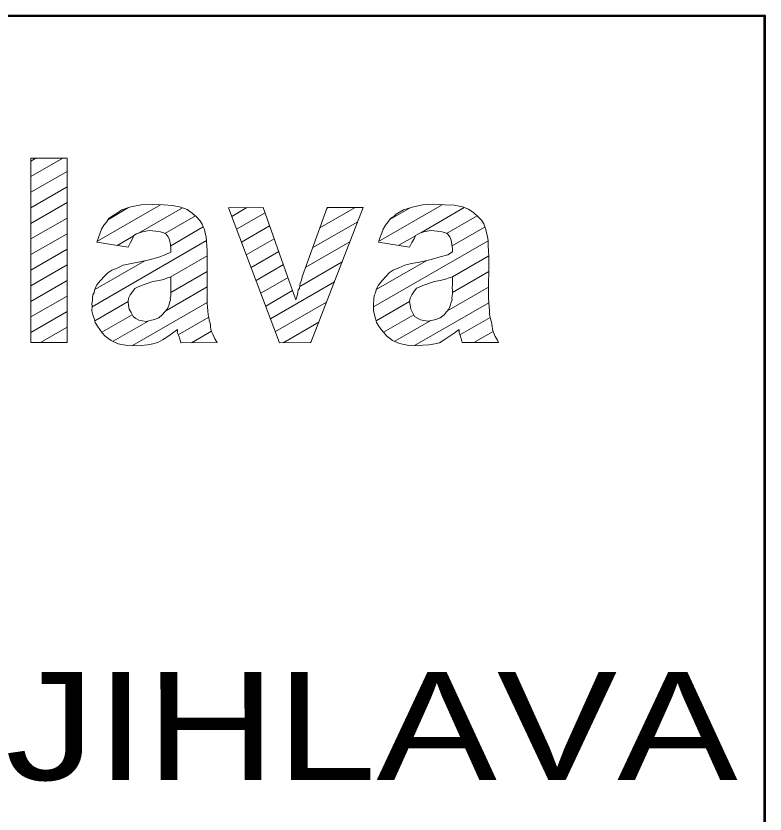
# Model space of a CAD drawing. Extents: x -670514 to -669423, y -1130798 to -1130123.
# Drawn here: x -670166.15 to -670160.6, y -1130779.48 to -1130773.57 of the extents above; entities that cross this region are included whole.
import ezdxf
from ezdxf.enums import TextEntityAlignment as Align

# ---------------------------------------------------------------- set-up
doc = ezdxf.new("R2010")
doc.units = 0
doc.header["$LTSCALE"] = 0.24
doc.layers.add('61', color=7, linetype='Continuous', lineweight=13)

msp = doc.modelspace()

# ---------------------------------------------------------------- linework, layer by layer
at = {"layer": '61'}
for p, q in [((-670166.042, -1130774.644), (-670166.006, -1130774.623)), ((-670166.042, -1130774.759), (-670165.806, -1130774.623)), ((-670166.042, -1130774.875), (-670165.774, -1130774.72)), ((-670166.043, -1130774.99), (-670165.774, -1130774.835)), ((-670166.043, -1130775.106), (-670165.774, -1130774.951)), ((-670165.553, -1130775.24), (-670165.082, -1130774.968)), ((-670165.469, -1130775.076), (-670165.319, -1130774.989)), ((-670165.246, -1130775.178), (-670164.92, -1130774.99)), ((-670164.555, -1130775.054), (-670164.442, -1130774.989)), ((-670163.901, -1130775.139), (-670163.64, -1130774.988)), ((-670163.848, -1130774.993), (-670163.841, -1130774.989)), ((-670163.467, -1130775.24), (-670162.995, -1130774.968)), ((-670163.384, -1130775.077), (-670163.234, -1130774.99)), ((-670163.155, -1130775.176), (-670162.832, -1130774.989)), ((-670166.043, -1130775.221), (-670165.774, -1130775.066)), ((-670165.05, -1130775.18), (-670164.824, -1130775.05)), ((-670164.519, -1130775.149), (-670164.308, -1130775.028)), ((-670162.963, -1130775.18), (-670162.736, -1130775.05)), ((-670165.007, -1130775.271), (-670164.766, -1130775.132)), ((-670164.483, -1130775.244), (-670164.274, -1130775.124)), ((-670163.954, -1130775.285), (-670163.621, -1130775.093)), ((-670162.922, -1130775.272), (-670162.678, -1130775.132)), ((-670166.043, -1130775.337), (-670165.774, -1130775.182)), ((-670165.403, -1130775.269), (-670165.28, -1130775.197)), ((-670163.316, -1130775.268), (-670163.194, -1130775.198)), ((-670165.59, -1130775.723), (-670164.741, -1130775.233)), ((-670164.447, -1130775.339), (-670164.24, -1130775.219)), ((-670164.007, -1130775.431), (-670163.679, -1130775.241)), ((-670163.505, -1130775.724), (-670162.656, -1130775.234)), ((-670166.043, -1130775.453), (-670165.774, -1130775.297)), ((-670164.411, -1130775.433), (-670164.206, -1130775.315)), ((-670165.01, -1130775.504), (-670164.736, -1130775.346)), ((-670162.92, -1130775.502), (-670162.65, -1130775.346)), ((-670166.043, -1130775.568), (-670165.774, -1130775.413)), ((-670165.57, -1130775.596), (-670165.199, -1130775.382)), ((-670164.375, -1130775.528), (-670164.172, -1130775.411)), ((-670164.051, -1130775.572), (-670163.737, -1130775.39)), ((-670163.484, -1130775.596), (-670163.11, -1130775.381)), ((-670165.006, -1130775.617), (-670164.736, -1130775.461)), ((-670162.92, -1130775.617), (-670162.651, -1130775.462)), ((-670166.044, -1130775.684), (-670165.774, -1130775.528)), ((-670164.339, -1130775.623), (-670164.138, -1130775.507)), ((-670164.267, -1130775.812), (-670163.794, -1130775.539)), ((-670165.044, -1130775.754), (-670164.736, -1130775.576)), ((-670164.303, -1130775.718), (-670164.104, -1130775.603)), ((-670162.961, -1130775.756), (-670162.652, -1130775.578)), ((-670166.044, -1130775.799), (-670165.774, -1130775.644)), ((-670165.57, -1130775.827), (-670165.322, -1130775.684)), ((-670165.289, -1130776.011), (-670164.737, -1130775.692)), ((-670164.231, -1130775.907), (-670163.852, -1130775.688)), ((-670163.485, -1130775.828), (-670163.237, -1130775.685)), ((-670163.201, -1130776.011), (-670162.651, -1130775.693)), ((-670166.044, -1130775.915), (-670165.774, -1130775.759)), ((-670165.517, -1130775.912), (-670165.292, -1130775.782)), ((-670163.43, -1130775.912), (-670163.207, -1130775.783)), ((-670165.433, -1130775.979), (-670165.174, -1130775.829)), ((-670164.951, -1130775.931), (-670164.725, -1130775.801)), ((-670164.175, -1130775.99), (-670163.91, -1130775.837)), ((-670163.347, -1130775.979), (-670163.081, -1130775.826)), ((-670162.864, -1130775.932), (-670162.64, -1130775.802)), ((-670165.972, -1130775.989), (-670165.774, -1130775.874)), ((-670164.852, -1130775.99), (-670164.705, -1130775.905)), ((-670162.761, -1130775.988), (-670162.619, -1130775.906)), ((-670163.972, -1130775.988), (-670163.968, -1130775.986))]:
    msp.add_line(p, q, dxfattribs=at)
at = {"layer": '61', "lineweight": 53}
msp.add_lwpolyline([(-670220.601, -1130793.585), (-670160.604, -1130793.566), (-670160.605, -1130773.569), (-670220.604, -1130773.581)], close=True, dxfattribs=at)
at = {"layer": '61'}
for points in [[(-670166.044, -1130775.989), (-670166.042, -1130774.623), (-670165.774, -1130774.623), (-670165.774, -1130775.989)], [(-670164.2, -1130775.99), (-670164.579, -1130774.99), (-670164.322, -1130774.989), (-670164.141, -1130775.5), (-670164.079, -1130775.672), (-670164.069, -1130775.643), (-670164.066, -1130775.618), (-670164.063, -1130775.598), (-670164.052, -1130775.587), (-670164.05, -1130775.565), (-670164.047, -1130775.55), (-670164.038, -1130775.525), (-670164.032, -1130775.501), (-670163.847, -1130774.989), (-670163.58, -1130774.988), (-670163.969, -1130775.988)], [(-670165.188, -1130775.553), (-670165.224, -1130775.566), (-670165.253, -1130775.577), (-670165.273, -1130775.587), (-670165.29, -1130775.612), (-670165.307, -1130775.635), (-670165.32, -1130775.659), (-670165.322, -1130775.684), (-670165.319, -1130775.714), (-670165.315, -1130775.741), (-670165.301, -1130775.765), (-670165.286, -1130775.795), (-670165.266, -1130775.81), (-670165.242, -1130775.822), (-670165.217, -1130775.827), (-670165.188, -1130775.832), (-670165.159, -1130775.826), (-670165.126, -1130775.818), (-670165.095, -1130775.806), (-670165.069, -1130775.783), (-670165.05, -1130775.761), (-670165.033, -1130775.741), (-670165.022, -1130775.715), (-670165.017, -1130775.696), (-670165.013, -1130775.685), (-670165.009, -1130775.671), (-670165.01, -1130775.659), (-670165.005, -1130775.644), (-670165.006, -1130775.622), (-670165.005, -1130775.608), (-670165.006, -1130775.583), (-670165.005, -1130775.563), (-670165.005, -1130775.502), (-670165.03, -1130775.51), (-670165.058, -1130775.521), (-670165.094, -1130775.529), (-670165.14, -1130775.537)], [(-670163.233, -1130775.712), (-670163.229, -1130775.741), (-670163.216, -1130775.765), (-670163.201, -1130775.795), (-670163.179, -1130775.808), (-670163.156, -1130775.82), (-670163.131, -1130775.825), (-670163.103, -1130775.829), (-670163.074, -1130775.825), (-670163.042, -1130775.817), (-670163.01, -1130775.806), (-670162.982, -1130775.782), (-670162.965, -1130775.761), (-670162.947, -1130775.741), (-670162.936, -1130775.717), (-670162.932, -1130775.696), (-670162.927, -1130775.683), (-670162.923, -1130775.671), (-670162.924, -1130775.658), (-670162.921, -1130775.642), (-670162.92, -1130775.622), (-670162.919, -1130775.606), (-670162.921, -1130775.581), (-670162.92, -1130775.561), (-670162.92, -1130775.501), (-670162.944, -1130775.508), (-670162.972, -1130775.519), (-670163.01, -1130775.529), (-670163.054, -1130775.537), (-670163.103, -1130775.554), (-670163.139, -1130775.565), (-670163.167, -1130775.577), (-670163.187, -1130775.586), (-670163.205, -1130775.612), (-670163.221, -1130775.634), (-670163.233, -1130775.66), (-670163.237, -1130775.684)]]:
    msp.add_lwpolyline(points, close=True, dxfattribs=at)
for points in [[(-670165.323, -1130775.281), (-670165.555, -1130775.245), (-670165.542, -1130775.209), (-670165.53, -1130775.175), (-670165.519, -1130775.148), (-670165.502, -1130775.119), (-670165.482, -1130775.096), (-670165.465, -1130775.07), (-670165.441, -1130775.053), (-670165.42, -1130775.039), (-670165.369, -1130775.004), (-670165.302, -1130774.984), (-670165.225, -1130774.969), (-670165.14, -1130774.965), (-670165.061, -1130774.969), (-670164.993, -1130774.973), (-670164.933, -1130774.985), (-670164.885, -1130775.002), (-670164.847, -1130775.029), (-670164.816, -1130775.058), (-670164.791, -1130775.083), (-670164.774, -1130775.112), (-670164.766, -1130775.131), (-670164.756, -1130775.151), (-670164.752, -1130775.177), (-670164.745, -1130775.205), (-670164.741, -1130775.237), (-670164.74, -1130775.273), (-670164.738, -1130775.31), (-670164.736, -1130775.354), (-670164.736, -1130775.66), (-670164.737, -1130775.697), (-670164.734, -1130775.725), (-670164.733, -1130775.753), (-670164.729, -1130775.782), (-670164.725, -1130775.803), (-670164.721, -1130775.822), (-670164.718, -1130775.838), (-670164.712, -1130775.855), (-670164.713, -1130775.871), (-670164.709, -1130775.891), (-670164.704, -1130775.907), (-670164.696, -1130775.927), (-670164.688, -1130775.944), (-670164.68, -1130775.96), (-670164.673, -1130775.972), (-670164.663, -1130775.989), (-670164.933, -1130775.99), (-670164.935, -1130775.977), (-670164.94, -1130775.962), (-670164.947, -1130775.939), (-670164.958, -1130775.915), (-670164.957, -1130775.907), (-670164.957, -1130775.9), (-670164.956, -1130775.896), (-670164.957, -1130775.892), (-670164.994, -1130775.92), (-670165.029, -1130775.944), (-670165.067, -1130775.969), (-670165.103, -1130775.989), (-670165.139, -1130775.998), (-670165.18, -1130776.004), (-670165.225, -1130776.009), (-670165.262, -1130776.013), (-670165.33, -1130776.009), (-670165.396, -1130775.997), (-670165.448, -1130775.972), (-670165.493, -1130775.94), (-670165.514, -1130775.916), (-670165.533, -1130775.892), (-670165.549, -1130775.866), (-670165.566, -1130775.839), (-670165.574, -1130775.811), (-670165.584, -1130775.782), (-670165.591, -1130775.754), (-670165.59, -1130775.72), (-670165.592, -1130775.701), (-670165.587, -1130775.676), (-670165.587, -1130775.656), (-670165.583, -1130775.636), (-670165.575, -1130775.619), (-670165.572, -1130775.599), (-670165.563, -1130775.583), (-670165.553, -1130775.561), (-670165.527, -1130775.529), (-670165.498, -1130775.496), (-670165.473, -1130775.472), (-670165.444, -1130775.453), (-670165.403, -1130775.437), (-670165.358, -1130775.415), (-670165.31, -1130775.404), (-670165.249, -1130775.392), (-670165.166, -1130775.375), (-670165.096, -1130775.355), (-670165.043, -1130775.337), (-670165.006, -1130775.318), (-670165.006, -1130775.295), (-670165.008, -1130775.261), (-670165.015, -1130775.228), (-670165.026, -1130775.206), (-670165.041, -1130775.185)], [(-670165.323, -1130775.281), (-670165.555, -1130775.245), (-670165.542, -1130775.209), (-670165.53, -1130775.175), (-670165.519, -1130775.148), (-670165.502, -1130775.119), (-670165.482, -1130775.096), (-670165.465, -1130775.07), (-670165.441, -1130775.053), (-670165.42, -1130775.039), (-670165.369, -1130775.004), (-670165.302, -1130774.984), (-670165.225, -1130774.969), (-670165.14, -1130774.965), (-670165.061, -1130774.969), (-670164.993, -1130774.973), (-670164.933, -1130774.985), (-670164.885, -1130775.002), (-670164.847, -1130775.029), (-670164.816, -1130775.058), (-670164.791, -1130775.083), (-670164.774, -1130775.112), (-670164.766, -1130775.131), (-670164.756, -1130775.151), (-670164.752, -1130775.177), (-670164.745, -1130775.205), (-670164.741, -1130775.237), (-670164.74, -1130775.273), (-670164.738, -1130775.31), (-670164.736, -1130775.354), (-670164.736, -1130775.66), (-670164.737, -1130775.697), (-670164.734, -1130775.725), (-670164.733, -1130775.753), (-670164.729, -1130775.782), (-670164.725, -1130775.803), (-670164.721, -1130775.822), (-670164.718, -1130775.838), (-670164.712, -1130775.855), (-670164.713, -1130775.871), (-670164.709, -1130775.891), (-670164.704, -1130775.907), (-670164.696, -1130775.927), (-670164.688, -1130775.944), (-670164.68, -1130775.96), (-670164.673, -1130775.972), (-670164.663, -1130775.989), (-670164.933, -1130775.99), (-670164.935, -1130775.977), (-670164.94, -1130775.962), (-670164.947, -1130775.939), (-670164.958, -1130775.915), (-670164.957, -1130775.907), (-670164.957, -1130775.9), (-670164.956, -1130775.896), (-670164.957, -1130775.892), (-670164.994, -1130775.92), (-670165.029, -1130775.944), (-670165.067, -1130775.969), (-670165.103, -1130775.989), (-670165.139, -1130775.998), (-670165.18, -1130776.004), (-670165.225, -1130776.009), (-670165.262, -1130776.013), (-670165.33, -1130776.009), (-670165.396, -1130775.997), (-670165.448, -1130775.972), (-670165.493, -1130775.94), (-670165.514, -1130775.916), (-670165.533, -1130775.892), (-670165.549, -1130775.866), (-670165.566, -1130775.839), (-670165.574, -1130775.811), (-670165.584, -1130775.782), (-670165.591, -1130775.754), (-670165.59, -1130775.72), (-670165.592, -1130775.701), (-670165.587, -1130775.676), (-670165.587, -1130775.656), (-670165.583, -1130775.636), (-670165.575, -1130775.619), (-670165.572, -1130775.599), (-670165.563, -1130775.583), (-670165.553, -1130775.561), (-670165.527, -1130775.529), (-670165.498, -1130775.496), (-670165.473, -1130775.472), (-670165.444, -1130775.453), (-670165.403, -1130775.437), (-670165.358, -1130775.415), (-670165.31, -1130775.404), (-670165.249, -1130775.392), (-670165.166, -1130775.375), (-670165.096, -1130775.355), (-670165.043, -1130775.337), (-670165.006, -1130775.318), (-670165.006, -1130775.295), (-670165.008, -1130775.261), (-670165.015, -1130775.228), (-670165.026, -1130775.206), (-670165.041, -1130775.185)], [(-670163.238, -1130775.281), (-670163.468, -1130775.244), (-670163.456, -1130775.207), (-670163.443, -1130775.176), (-670163.433, -1130775.148), (-670163.415, -1130775.118), (-670163.395, -1130775.094), (-670163.379, -1130775.069), (-670163.354, -1130775.054), (-670163.336, -1130775.038), (-670163.282, -1130775.005), (-670163.217, -1130774.985), (-670163.14, -1130774.967), (-670163.055, -1130774.964), (-670162.976, -1130774.969), (-670162.908, -1130774.971), (-670162.846, -1130774.984), (-670162.8, -1130775), (-670162.761, -1130775.028), (-670162.728, -1130775.057), (-670162.705, -1130775.082), (-670162.688, -1130775.109), (-670162.679, -1130775.13), (-670162.672, -1130775.151), (-670162.667, -1130775.175), (-670162.66, -1130775.202), (-670162.656, -1130775.236), (-670162.654, -1130775.272), (-670162.652, -1130775.308), (-670162.65, -1130775.353), (-670162.653, -1130775.659), (-670162.651, -1130775.696), (-670162.648, -1130775.724), (-670162.646, -1130775.752), (-670162.645, -1130775.781), (-670162.64, -1130775.801), (-670162.636, -1130775.823), (-670162.63, -1130775.837), (-670162.627, -1130775.853), (-670162.626, -1130775.87), (-670162.623, -1130775.89), (-670162.619, -1130775.906), (-670162.61, -1130775.927), (-670162.603, -1130775.943), (-670162.594, -1130775.959), (-670162.586, -1130775.971), (-670162.579, -1130775.987), (-670162.847, -1130775.988), (-670162.851, -1130775.977), (-670162.855, -1130775.96), (-670162.861, -1130775.94), (-670162.87, -1130775.916), (-670162.871, -1130775.908), (-670162.87, -1130775.9), (-670162.869, -1130775.895), (-670162.87, -1130775.891), (-670162.907, -1130775.918), (-670162.945, -1130775.944), (-670162.982, -1130775.967), (-670163.015, -1130775.99), (-670163.051, -1130775.997), (-670163.094, -1130776.005), (-670163.139, -1130776.008), (-670163.174, -1130776.012), (-670163.244, -1130776.009), (-670163.311, -1130775.996), (-670163.363, -1130775.972), (-670163.408, -1130775.938), (-670163.428, -1130775.914), (-670163.449, -1130775.891), (-670163.465, -1130775.868), (-670163.482, -1130775.839), (-670163.489, -1130775.809), (-670163.497, -1130775.782), (-670163.504, -1130775.751), (-670163.505, -1130775.72), (-670163.504, -1130775.699), (-670163.502, -1130775.674), (-670163.501, -1130775.656), (-670163.497, -1130775.635), (-670163.49, -1130775.619), (-670163.484, -1130775.597), (-670163.478, -1130775.581), (-670163.467, -1130775.564), (-670163.441, -1130775.529), (-670163.411, -1130775.497), (-670163.388, -1130775.472), (-670163.358, -1130775.452), (-670163.318, -1130775.436), (-670163.273, -1130775.415), (-670163.224, -1130775.402), (-670163.164, -1130775.392), (-670163.078, -1130775.374), (-670163.01, -1130775.354), (-670162.955, -1130775.338), (-670162.92, -1130775.317), (-670162.919, -1130775.293), (-670162.924, -1130775.261), (-670162.928, -1130775.229), (-670162.939, -1130775.204), (-670162.956, -1130775.184)], [(-670163.238, -1130775.281), (-670163.468, -1130775.244), (-670163.456, -1130775.207), (-670163.443, -1130775.176), (-670163.433, -1130775.148), (-670163.415, -1130775.118), (-670163.395, -1130775.094), (-670163.379, -1130775.069), (-670163.354, -1130775.054), (-670163.336, -1130775.038), (-670163.282, -1130775.005), (-670163.217, -1130774.985), (-670163.14, -1130774.967), (-670163.055, -1130774.964), (-670162.976, -1130774.969), (-670162.908, -1130774.971), (-670162.846, -1130774.984), (-670162.8, -1130775), (-670162.761, -1130775.028), (-670162.728, -1130775.057), (-670162.705, -1130775.082), (-670162.688, -1130775.109), (-670162.679, -1130775.13), (-670162.672, -1130775.151), (-670162.667, -1130775.175), (-670162.66, -1130775.202), (-670162.656, -1130775.236), (-670162.654, -1130775.272), (-670162.652, -1130775.308), (-670162.65, -1130775.353), (-670162.653, -1130775.659), (-670162.651, -1130775.696), (-670162.648, -1130775.724), (-670162.646, -1130775.752), (-670162.645, -1130775.781), (-670162.64, -1130775.801), (-670162.636, -1130775.823), (-670162.63, -1130775.837), (-670162.627, -1130775.853), (-670162.626, -1130775.87), (-670162.623, -1130775.89), (-670162.619, -1130775.906), (-670162.61, -1130775.927), (-670162.603, -1130775.943), (-670162.594, -1130775.959), (-670162.586, -1130775.971), (-670162.579, -1130775.987), (-670162.847, -1130775.988), (-670162.851, -1130775.977), (-670162.855, -1130775.96), (-670162.861, -1130775.94), (-670162.87, -1130775.916), (-670162.871, -1130775.908), (-670162.87, -1130775.9), (-670162.869, -1130775.895), (-670162.87, -1130775.891), (-670162.907, -1130775.918), (-670162.945, -1130775.944), (-670162.982, -1130775.967), (-670163.015, -1130775.99), (-670163.051, -1130775.997), (-670163.094, -1130776.005), (-670163.139, -1130776.008), (-670163.174, -1130776.012), (-670163.244, -1130776.009), (-670163.311, -1130775.996), (-670163.363, -1130775.972), (-670163.408, -1130775.938), (-670163.428, -1130775.914), (-670163.449, -1130775.891), (-670163.465, -1130775.868), (-670163.482, -1130775.839), (-670163.489, -1130775.809), (-670163.497, -1130775.782), (-670163.504, -1130775.751), (-670163.505, -1130775.72), (-670163.504, -1130775.699), (-670163.502, -1130775.674), (-670163.501, -1130775.656), (-670163.497, -1130775.635), (-670163.49, -1130775.619), (-670163.484, -1130775.597), (-670163.478, -1130775.581), (-670163.467, -1130775.564), (-670163.441, -1130775.529), (-670163.411, -1130775.497), (-670163.388, -1130775.472), (-670163.358, -1130775.452), (-670163.318, -1130775.436), (-670163.273, -1130775.415), (-670163.224, -1130775.402), (-670163.164, -1130775.392), (-670163.078, -1130775.374), (-670163.01, -1130775.354), (-670162.955, -1130775.338), (-670162.92, -1130775.317), (-670162.919, -1130775.293), (-670162.924, -1130775.261), (-670162.928, -1130775.229), (-670162.939, -1130775.204), (-670162.956, -1130775.184)], [(-670165.041, -1130775.185), (-670165.059, -1130775.176), (-670165.083, -1130775.167), (-670165.12, -1130775.163), (-670165.164, -1130775.159), (-670165.192, -1130775.163), (-670165.216, -1130775.168), (-670165.241, -1130775.176), (-670165.261, -1130775.184), (-670165.279, -1130775.196), (-670165.29, -1130775.221), (-670165.307, -1130775.251), (-670165.323, -1130775.281)], [(-670165.041, -1130775.185), (-670165.059, -1130775.176), (-670165.083, -1130775.167), (-670165.12, -1130775.163), (-670165.164, -1130775.159), (-670165.192, -1130775.163), (-670165.216, -1130775.168), (-670165.241, -1130775.176), (-670165.261, -1130775.184), (-670165.279, -1130775.196), (-670165.29, -1130775.221), (-670165.307, -1130775.251), (-670165.323, -1130775.281)], [(-670162.956, -1130775.184), (-670162.972, -1130775.175), (-670162.997, -1130775.167), (-670163.033, -1130775.164), (-670163.078, -1130775.159), (-670163.106, -1130775.162), (-670163.131, -1130775.168), (-670163.156, -1130775.176), (-670163.176, -1130775.185), (-670163.193, -1130775.195), (-670163.203, -1130775.219), (-670163.22, -1130775.248), (-670163.238, -1130775.281)], [(-670162.956, -1130775.184), (-670162.972, -1130775.175), (-670162.997, -1130775.167), (-670163.033, -1130775.164), (-670163.078, -1130775.159), (-670163.106, -1130775.162), (-670163.131, -1130775.168), (-670163.156, -1130775.176), (-670163.176, -1130775.185), (-670163.193, -1130775.195), (-670163.203, -1130775.219), (-670163.22, -1130775.248), (-670163.238, -1130775.281)]]:
    msp.add_lwpolyline(points, dxfattribs=at)

# ---------------------------------------------------------------- texts
at = {"layer": '61', "width": 1.25}
msp.add_text('586 01 JIHLAVA ', height=0.8, rotation=0.013, dxfattribs=at).set_placement((-670165.5646, -1130779.2288), align=Align.CENTER)

doc.saveas('drawing.dxf')
